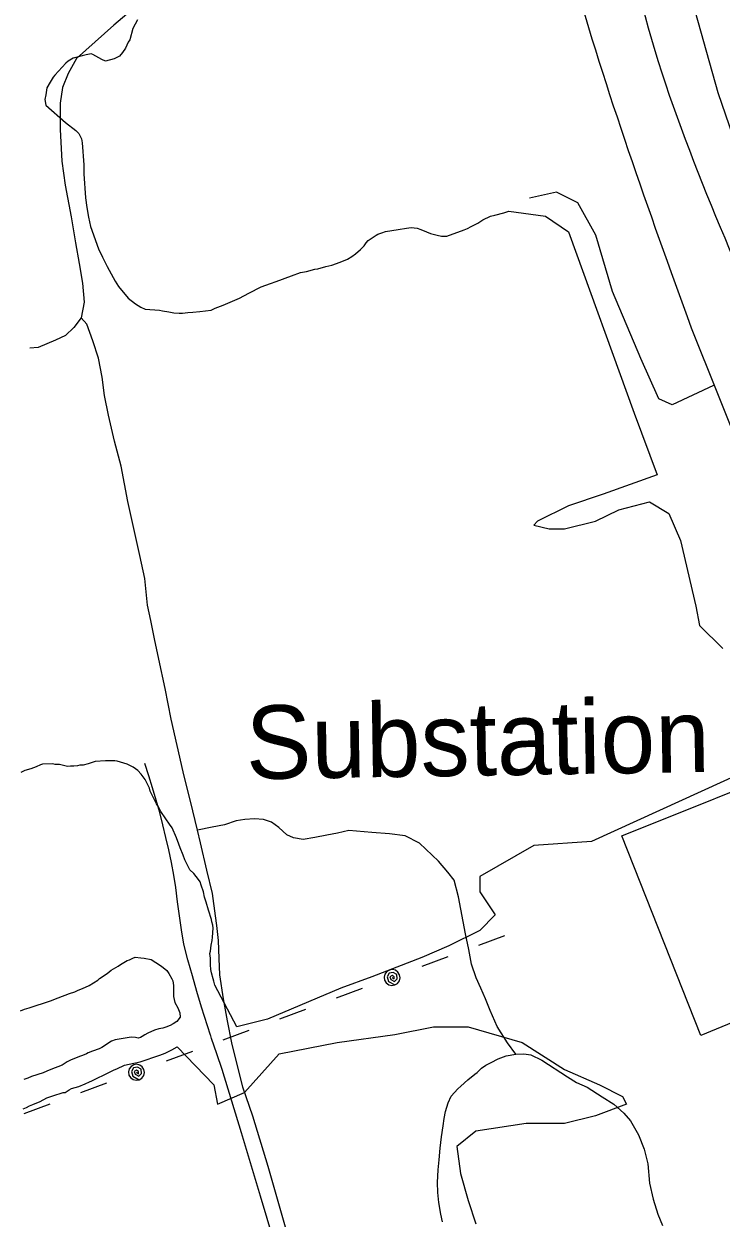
# Model space of a CAD drawing. Extents: x 3694830 to 3732949, y 415201 to 440970.
# Drawn here: x 3709641 to 3710429, y 429171 to 430521 of the extents above; entities that cross this region are included whole.
import ezdxf

# ---------------------------------------------------------------- set-up
doc = ezdxf.new("R2010")
doc.units = 0
for name, color, linetype in [('V-ROAD-CNTR', 7, 'Continuous'), ('V-SITE-OTLN', 7, 'Continuous'), ('V-SITE-OTLN-IDEN', 7, 'Continuous'), ('V-SITE-VEGE', 7, 'Continuous'), ('V-TOPO-SHOR', 7, 'Continuous'), ('V-UTIL-LINE', 7, 'Continuous')]:
    doc.layers.add(name, color=color, linetype=linetype)

msp = doc.modelspace()

# ---------------------------------------------------------------- linework, layer by layer
at = {"layer": 'V-ROAD-CNTR'}
for points in [[(3710420.6, 430112.2), (3710373.8, 430090.6), (3710358.7, 430097.4), (3710338.4, 430142.9), (3710306.3, 430218.8), (3710287.4, 430282.2), (3710267.2, 430319), (3710243, 430331), (3710212.6, 430324)], [(3710395.1, 430177.7), (3710728.6, 429346.2)], [(3709851.9, 429378), (3709841.8, 429409.8), (3709836.5, 429427.5), (3709831.4, 429445.3), (3709826.4, 429463.1), (3709821.6, 429481), (3709819.2, 429497), (3709816.9, 429512.9), (3709814.8, 429528.9), (3709812.9, 429544.9), (3709810.4, 429559.1), (3709807.7, 429573.3), (3709804.7, 429587.5), (3709801.5, 429601.6), (3709798.1, 429615.7), (3709794.5, 429629.7), (3709790.6, 429643.6), (3709786.5, 429657.5), (3709782.2, 429671.3), (3709777.6, 429685)], [(3709978.2, 428951.9), (3709962.4, 429010.6), (3709950.8, 429052.4), (3709929.8, 429124.3), (3709908.5, 429196.1), (3709886.9, 429267.9), (3709865.2, 429339.5), (3709859, 429357), (3709853.1, 429374.5), (3709851.8, 429378.7)]]:
    msp.add_lwpolyline(points, dxfattribs=at)
for points in [[(3710169.7, 431210.2), (3710192.2, 430915.1), (3710241.2, 430652.5), (3710260.4, 430580.7), (3710395.1, 430177.7)], [(3710241.8, 431214.2), (3710256.1, 430967.3), (3710315.6, 430659.2), (3710325.1, 430606.6), (3710464.6, 430205.3)]]:
    msp.add_spline(points, degree=3, dxfattribs=at)
at = {"layer": 'V-SITE-OTLN'}
msp.add_lwpolyline([(3713417.8, 428406), (3711548.7, 427695.6), (3711535.6, 427695.8), (3711525.7, 427699.1), (3711238.5, 428410), (3711122.2, 428694), (3711021.7, 428946.3), (3710913.7, 429219.9), (3710816.6, 429466), (3710754, 429605.6), (3710668.7, 429850.2), (3710561.9, 430083.2), (3710491.5, 430254.8), (3710471.7, 430309.3), (3710425.9, 430443.3), (3710357.4, 430686.1), (3710313.4, 430893.2)], dxfattribs=at)
msp.add_lwpolyline([(3710406, 429377.6), (3710317, 429603.3), (3710527.5, 429687.9), (3710617.9, 429465.3)], close=True, dxfattribs=at)
at = {"layer": 'V-SITE-VEGE'}
for points in [[(3709769.4, 430525.5), (3709764.3, 430516), (3709760.6, 430503.2), (3709758.9, 430500.5), (3709755.8, 430493.8), (3709752.4, 430488.7), (3709749, 430484.7), (3709743.2, 430481.6), (3709733.1, 430479), (3709729, 430480.7), (3709718.9, 430486.5), (3709716.9, 430487.2), (3709711.2, 430486.2), (3709706.8, 430484.8), (3709696.6, 430482.2), (3709691.2, 430478.8), (3709688.5, 430476.5), (3709675.9, 430463.3), (3709673.9, 430460.7), (3709670.5, 430455.3), (3709667.1, 430448.9), (3709665.7, 430440.7), (3709664.6, 430435.7), (3709665.6, 430429.3), (3709688.2, 430409.6), (3709699.6, 430400.7), (3709703, 430397.3), (3709706, 430391.2), (3709707, 430386.5), (3709708.6, 430361.8), (3709708.9, 430351.7), (3709710.5, 430324.6), (3709712.1, 430313.5), (3709714.1, 430302.7), (3709716.4, 430292.2), (3709725.4, 430266.8), (3709729.8, 430257.3), (3709735.1, 430246.8), (3709744.2, 430230.2), (3709747.9, 430224.4), (3709759, 430211.2), (3709767.1, 430204.8), (3709773.1, 430201), (3709778.2, 430198.6), (3709794.1, 430197.5), (3709797.8, 430196.9), (3709804.9, 430195.8), (3709810.3, 430194.4), (3709816.4, 430194.1), (3709820.1, 430194.1), (3709826.2, 430195), (3709831.9, 430195.4), (3709840, 430196), (3709852.5, 430197.6), (3709857.3, 430199.6), (3709866.1, 430203), (3709884.7, 430211), (3709895.2, 430216.7), (3709909.1, 430223.8), (3709919.6, 430227.8), (3709926.3, 430229.8), (3709943.3, 430236.5), (3709953.8, 430240.1), (3709960.5, 430241.4), (3709970, 430243.8), (3709973.4, 430244.4), (3709982.2, 430246.8), (3709988.9, 430248.4), (3709998.4, 430251.8), (3710006.9, 430255.1), (3710011.6, 430258.1), (3710015.7, 430261.2), (3710021.5, 430265.9), (3710025.5, 430270.2), (3710027.9, 430273.6), (3710030.3, 430276.3), (3710039.1, 430282.3), (3710041.1, 430283.3), (3710045.5, 430285), (3710049.9, 430286.4), (3710064.1, 430288.7), (3710073.3, 430290.3), (3710078.7, 430291), (3710085.4, 430290.3), (3710089.5, 430288.5), (3710095.9, 430286.2), (3710100.6, 430284.1), (3710108.1, 430282.4), (3710113.1, 430281), (3710118.9, 430281), (3710138.5, 430288.3), (3710142.6, 430290), (3710146.6, 430292), (3710154.1, 430296), (3710159.8, 430299.7), (3710168.3, 430303.8), (3710173.4, 430304.8), (3710183.5, 430307.4), (3710189.3, 430309.4)], [(3710189.3, 430309.4), (3710230.4, 430303.6), (3710256.6, 430286.1), (3710330.7, 430081.1), (3710356.8, 430011.3), (3710295.8, 429989.5), (3710256.6, 429976.4), (3710221.7, 429958.9), (3710217.3, 429954.6), (3710234.8, 429950.2), (3710252.2, 429950.2), (3710287.1, 429958.9), (3710313.3, 429972), (3710348.1, 429980.8), (3710369.9, 429967.7), (3710383, 429937.1), (3710400.4, 429863), (3710404.8, 429841.2), (3710431, 429815)], [(3710483.3, 429688.5), (3710282.7, 429596.9), (3710217.3, 429592.5), (3710156.3, 429557.6), (3710156.3, 429540.1), (3710173.7, 429514), (3710156.3, 429496.5), (3710121.4, 429479.1), (3710090.9, 429466), (3710034.2, 429444.2), (3709999.4, 429431.1), (3709916.5, 429396.2), (3709881.7, 429387.4), (3709857, 429434.5), (3709855.5, 429439.3), (3709855.1, 429441.7), (3709853.2, 429448.5), (3709852.2, 429452.3), (3709851.8, 429457.6), (3709851.8, 429465.3), (3709851.3, 429470.6), (3709851.8, 429473), (3709852.8, 429479.8), (3709853.8, 429485.1), (3709854.3, 429488.9), (3709854.8, 429499), (3709854.4, 429502.4), (3709853.4, 429506.3), (3709852.9, 429508.7), (3709849.6, 429519.3), (3709847.2, 429528.4), (3709845.3, 429534.2), (3709843.9, 429540), (3709841.5, 429547.7), (3709840.1, 429551.6), (3709838.2, 429554), (3709835.8, 429557.4), (3709832.9, 429560.8), (3709828.6, 429565.1), (3709826.2, 429569.5), (3709822.9, 429576.2), (3709821, 429581.5), (3709817.6, 429589.7), (3709816.2, 429594.1), (3709813.4, 429601.3), (3709808.6, 429612.4), (3709805.7, 429616.7), (3709801.4, 429622.5), (3709795.7, 429630.8), (3709792.3, 429637.5), (3709790.9, 429639.4), (3709783.7, 429653.9), (3709782.8, 429657.3), (3709780.4, 429662.6), (3709778, 429666.9), (3709773.7, 429673.2), (3709769.9, 429677.1), (3709764.6, 429681), (3709757.9, 429684.4), (3709746.3, 429687.8), (3709743.9, 429688.3), (3709733.3, 429688.3), (3709721.7, 429687.4), (3709719.3, 429686.5), (3709713.5, 429684.6), (3709707.8, 429683.1), (3709704.4, 429683.2), (3709701.5, 429682.7), (3709697.6, 429682.2), (3709693.8, 429682.2), (3709690.4, 429681.8), (3709681.3, 429684.2), (3709676.5, 429684.2), (3709673.6, 429684.7), (3709662, 429684.3), (3709659.6, 429683.8), (3709654.8, 429681.4), (3709649, 429679.1)], [(3709649, 429679.1), (3709642.2, 429677.2), (3709637.4, 429674.8)], [(3709637.2, 429405.6), (3709641.6, 429407.5), (3709646.9, 429408.9), (3709671, 429417), (3709679.7, 429420.3), (3709692.7, 429425.1), (3709698.5, 429427), (3709702.3, 429428.9), (3709707.2, 429430.8), (3709714.9, 429434.1), (3709724.5, 429440.4), (3709726.5, 429442.3), (3709735.2, 429448), (3709739.5, 429451.4), (3709747.7, 429456.1), (3709750.1, 429458.1), (3709757.9, 429462.4), (3709760.3, 429463.3), (3709764.1, 429465.2), (3709766.6, 429466.2), (3709773.3, 429465.7), (3709777.1, 429465.2), (3709784.8, 429463.7), (3709795.4, 429456.9)], [(3709795.4, 429456.9), (3709798.3, 429454.5), (3709802.6, 429451.1), (3709805, 429447.7), (3709808.3, 429441.9), (3709809.3, 429439.5), (3709810.2, 429434.2), (3709810.2, 429421.7), (3709810.7, 429418.3), (3709811.6, 429414.9), (3709814.9, 429409.1), (3709817.3, 429403.4), (3709817.8, 429398.5), (3709813.9, 429393.7), (3709809.6, 429390.9), (3709806.2, 429389), (3709801.4, 429387.1), (3709798, 429386.1), (3709793.7, 429385.2), (3709788.8, 429383.7), (3709781.1, 429380.4), (3709777.7, 429378.5), (3709774.8, 429376.6), (3709772.9, 429375.6), (3709770, 429374.7), (3709767.1, 429375.6), (3709762.3, 429375.7), (3709746.4, 429373.3), (3709744, 429372.8), (3709740.1, 429371.4), (3709729, 429364.2), (3709726.1, 429362.8), (3709718.4, 429360), (3709713.6, 429358.1), (3709711.7, 429357.1), (3709707.3, 429355.2), (3709704.9, 429354.2), (3709694.3, 429350.4), (3709690, 429348), (3709684.2, 429344.2), (3709671.6, 429339.5), (3709666.8, 429337.5), (3709662.9, 429335.6), (3709649.4, 429331.4), (3709645.6, 429329.4), (3709640.8, 429328)], [(3709640, 429294.9), (3709643.8, 429296.4), (3709647.2, 429298.3), (3709651, 429299.7), (3709659.2, 429303), (3709667, 429307.3), (3709673.7, 429309.7), (3709685.3, 429313.5), (3709687.7, 429313.5), (3709692.1, 429316.4), (3709694.9, 429317.8), (3709703.1, 429320.2), (3709710.4, 429323.1), (3709715.2, 429325.4), (3709717.6, 429326.4), (3709737.9, 429336.4), (3709743.2, 429338.8), (3709746.1, 429340.2), (3709754.8, 429344.1), (3709765.4, 429346.4), (3709772.6, 429347.8), (3709794.8, 429355.4), (3709800.6, 429357.8), (3709808.3, 429361.6), (3709814.1, 429365), (3709855.5, 429322), (3709859.9, 429300.2), (3709890.4, 429313.3), (3709929.6, 429356.9), (3709995, 429370), (3710060.4, 429378.7), (3710104, 429387.4), (3710143.2, 429387.4), (3710204.3, 429370), (3710252.2, 429339.5), (3710291.5, 429322), (3710317.6, 429308.9), (3710322, 429300.2), (3710287.1, 429287.1), (3710252.2, 429278.4), (3710208.6, 429278.4), (3710152, 429269.7), (3710130.2, 429252.2), (3710134.5, 429221.7), (3710143.2, 429191.1), (3710152, 429165)]]:
    msp.add_lwpolyline(points, dxfattribs=at)
at = {"layer": 'V-TOPO-SHOR'}
for points in [[(3709882.5, 430638.3), (3709742.8, 430519.6), (3709700.4, 430481.8), (3709691.1, 430464.9), (3709684.7, 430449.3), (3709682, 430431.3), (3709681.9, 430401.7), (3709683.8, 430365.8), (3709687.7, 430338.8), (3709694.6, 430302.9), (3709699.2, 430273.6), (3709703.5, 430250.3), (3709707.4, 430228), (3709709.3, 430206.4), (3709705.9, 430188.7), (3709697.6, 430177.8), (3709687.9, 430168.8), (3709676.6, 430163.5), (3709657.3, 430155.3), (3709647.6, 430154.6)], [(3709955.6, 429095.2), (3709917.1, 429229.7), (3709899.8, 429286.6), (3709888.4, 429319.4), (3709876.1, 429369.3), (3709871.3, 429394.2), (3709866.6, 429419.3), (3709862.5, 429446.2), (3709861.6, 429464.7), (3709860.8, 429485.1), (3709859.2, 429502), (3709857.6, 429513), (3709854, 429538.1), (3709847.6, 429564.6), (3709840.8, 429595.5), (3709837.2, 429610), (3709831.9, 429631.6), (3709821, 429675.8), (3709807.6, 429735.3), (3709800.6, 429769.8), (3709793.5, 429803), (3709788.7, 429826.2), (3709784.4, 429846.7), (3709780.8, 429864.2), (3709777.7, 429894.4), (3709772.2, 429920.4), (3709758.3, 429981.4), (3709750.8, 430021.3), (3709743.3, 430049.6), (3709736.7, 430078.9), (3709732.2, 430101.2), (3709729.3, 430121.7), (3709725.2, 430143.3), (3709719, 430162.7), (3709712.2, 430181.6), (3709705.9, 430188.7)], [(3710140.2, 429492.5), (3710132.1, 429534.3), (3710127.5, 429553.2), (3710120.2, 429562.4), (3710109.7, 429574.8), (3710088.1, 429595.1), (3710072.1, 429603.4), (3710054.2, 429605.8), (3710034.4, 429607.2), (3710008.2, 429609.6), (3709995.3, 429606.4), (3709983.4, 429604.1), (3709970, 429601.4), (3709956.7, 429599.1), (3709945.7, 429601), (3709938.3, 429604.7), (3709929.2, 429613), (3709920.9, 429619), (3709911.7, 429621.8), (3709901.6, 429622.7), (3709890.6, 429621.9), (3709880.9, 429620.5), (3709867.6, 429615.9), (3709853.8, 429613.2), (3709837.2, 429610)], [(3710196.9, 429356.7), (3710187.7, 429369.6), (3710175.8, 429388), (3710168, 429406), (3710162.6, 429419.3), (3710157.5, 429431.3), (3710152.1, 429442.8), (3710147, 429458.4), (3710143.9, 429475), (3710140.2, 429492.5)], [(3710114.2, 429167.2), (3710112.2, 429175.7), (3710109.9, 429189.1), (3710108.8, 429200.4), (3710108.6, 429211.6), (3710109.3, 429226.1), (3710110.3, 429237.4), (3710111.7, 429250.5), (3710112.9, 429263.1), (3710114.8, 429275.5), (3710116.2, 429283.8), (3710117.6, 429291.9), (3710120.4, 429301.7), (3710123.8, 429309.3), (3710131.4, 429317.3), (3710134.9, 429320.6), (3710142.7, 429327.7), (3710150.6, 429333.9), (3710153.3, 429336.1), (3710158.2, 429340.7), (3710163.3, 429344.2), (3710169, 429347.4), (3710177.1, 429351.3), (3710186, 429354.7), (3710196.9, 429356.7), (3710206.1, 429357.2), (3710214.1, 429355.8), (3710226.5, 429350), (3710255.4, 429331), (3710265.8, 429324.6), (3710277.7, 429319.5), (3710294.5, 429308.6), (3710307.8, 429300.1), (3710319.2, 429289.9), (3710326.8, 429281.4), (3710335.7, 429265.3), (3710342.1, 429249.1), (3710346.2, 429232.8), (3710348.2, 429211), (3710352.1, 429192.8), (3710357.6, 429176), (3710362.8, 429162.9)]]:
    msp.add_lwpolyline(points, dxfattribs=at)
at = {"layer": 'V-UTIL-LINE'}
for points in [[(3710184.4, 429490.4), (3710155, 429479.5)], [(3710120.3, 429466.7), (3710090.9, 429455.8)], [(3710057.2, 429443.3), (3710059.5, 429441.7), (3710059.5, 429444), (3710057.3, 429445.5), (3710054.6, 429444.2), (3710055.7, 429440.9), (3710059.9, 429438.9), (3710062.9, 429441.9), (3710062.5, 429446.7), (3710058.4, 429448.9), (3710054, 429448.3), (3710051.6, 429444.1), (3710053.2, 429438.8), (3710060.3, 429434.9), (3710063.3, 429436.7), (3710065.4, 429439.5), (3710066.2, 429443), (3710065.6, 429446.4), (3710063.8, 429449.4), (3710060.9, 429451.5), (3710057.5, 429452.3), (3710054.1, 429451.7), (3710051.1, 429449.9), (3710049, 429447.1), (3710048.2, 429443.6), (3710048.7, 429440.2), (3710050.6, 429437.2), (3710053.4, 429435.1), (3710056.8, 429434.3), (3710060.3, 429434.9)], [(3710023.4, 429430.8), (3709994, 429419.9)], [(3709959.4, 429407.1), (3709930, 429396.2)], [(3709895.4, 429383.4), (3709866, 429372.4)], [(3709831.4, 429359.6), (3709801.9, 429348.7)], [(3709768.2, 429336.2), (3709770.5, 429334.6), (3709770.5, 429336.9), (3709768.3, 429338.4), (3709765.6, 429337.1), (3709766.7, 429333.9), (3709770.9, 429331.8), (3709773.9, 429334.8), (3709773.5, 429339.7), (3709769.4, 429341.8), (3709765, 429341.2), (3709762.6, 429337), (3709764.2, 429331.7), (3709771.3, 429327.8), (3709774.3, 429329.6), (3709776.4, 429332.5), (3709777.2, 429335.9), (3709776.6, 429339.3), (3709774.8, 429342.3), (3709771.9, 429344.4), (3709768.5, 429345.2), (3709765.1, 429344.7), (3709762.1, 429342.8), (3709760, 429340), (3709759.2, 429336.6), (3709759.7, 429333.1), (3709761.6, 429330.1), (3709764.4, 429328), (3709767.8, 429327.2), (3709771.3, 429327.8)], [(3709734.4, 429323.7), (3709705, 429312.8)], [(3709670.4, 429300), (3709641, 429289.1)]]:
    msp.add_lwpolyline(points, dxfattribs=at)

# ---------------------------------------------------------------- texts
at = {"layer": 'V-SITE-OTLN-IDEN'}
msp.add_text('Substation', height=83, rotation=0.9021, dxfattribs=at).set_placement((3709892.4, 429667.4))

doc.saveas('drawing.dxf')
